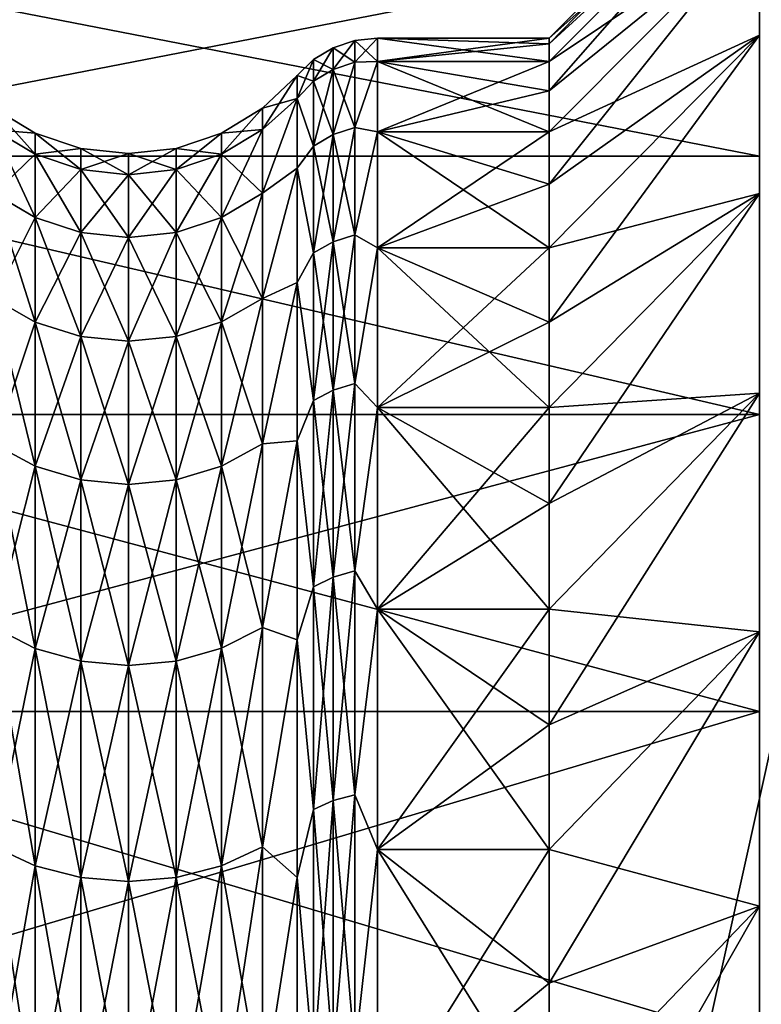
# Model space of a CAD drawing. Header units: metres. Extents: x -205 to 205, y -104 to 104.
# Tile 1012 of 1056: x -36.82 to -33.29, y 10.79 to 15.48. Entities that reach past the tile are written whole.
import ezdxf

# ---------------------------------------------------------------- set-up
doc = ezdxf.new("R2010")
doc.units = ezdxf.units.M
doc.layers.add('solid_01_2-CONSUMER_EHM_BOX_SW0001', color=7, linetype='CONTINUOUS')

msp = doc.modelspace()

# ---------------------------------------------------------------- linework, layer by layer
at = {"layer": 'solid_01_2-CONSUMER_EHM_BOX_SW0001'}
for points in [[(-200.010849, -74.958488), (-200.010773, 75.041512), (-0.010778, 75.04142)], [(-0.010849, -74.95858), (-200.010849, -74.958488), (-0.010778, 75.04142)], [(-42.500065, -37.458561, 108.5), (42.499969, 37.541401, 108.5), (-42.500031, 37.541439, 108.5)], [(-42.500065, -37.458561, 108.5), (42.499935, -37.458599, 108.5), (42.499969, 37.541401, 108.5)], [(-40.598011, 19.039743, 63.099998), (39.498245, -18.956903, 63.099998), (-39.498363, -18.956865, 63.099998)], [(-40.598011, 19.039743, 63.099998), (40.597916, -18.956903, 63.099998), (39.498245, -18.956903, 63.099998)], [(-40.598011, 19.039743, 63.099998), (-39.498344, 19.039742, 63.099998), (40.597916, -18.956903, 63.099998)], [(40.597916, -18.956903, 63.099998), (-39.498344, 19.039742, 63.099998), (39.498264, 19.039705, 63.099998)], [(-31.800039, 18.541435, 6), (-40.000042, 18.541439, 6), (-40.000057, -18.458561, 6)], [(-31.800039, 18.541435, 6), (-40.000057, -18.458561, 6), (-31.800058, -18.458565, 6)], [(-33.300041, 15.405425, 18.908016), (-33.300041, 16.673996, 18.446266), (-33.300041, 17.264317, 20.418047)], [(-33.300041, 15.950727, 20.729465), (-33.300041, 15.405425, 18.908016), (-33.300041, 17.264317, 20.418047)], [(-33.300041, 15.405425, 30.091984), (-33.300041, 17.264315, 28.581966), (-33.300041, 16.67399, 30.553749)], [(-33.300041, 15.405425, 30.091984), (-33.300041, 15.950727, 28.270535), (-33.300041, 17.264315, 28.581966)], [(-33.300041, 14.652353, 17.162184), (-33.300041, 15.858761, 16.556332), (-33.300041, 16.673996, 18.446266)], [(-33.300041, 15.405425, 18.908016), (-33.300041, 14.652353, 17.162184), (-33.300041, 16.673996, 18.446266)], [(-33.300041, 14.652353, 31.837816), (-33.300041, 16.67399, 30.553749), (-33.300041, 15.85875, 32.443691)], [(-33.300041, 14.652353, 31.837816), (-33.300041, 15.405425, 30.091984), (-33.300041, 16.67399, 30.553749)], [(-34.300041, 15.36343, 23.573193), (-33.300041, 16.280884, 22.601902), (-33.300041, 16.391436, 24.5)], [(-34.300041, 15.391436, 24.5), (-33.300041, 16.391436, 24.5), (-33.300041, 16.280884, 26.398098)], [(-34.300041, 15.36343, 23.573193), (-33.300041, 16.391436, 24.5), (-34.300041, 15.391436, 24.5)], [(-34.300041, 15.140002, 21.733091), (-33.300041, 15.950727, 20.729465), (-33.300041, 16.280884, 22.601902)], [(-34.300041, 15.279517, 22.649765), (-33.300041, 16.280884, 22.601902), (-34.300041, 15.36343, 23.573193)], [(-34.300041, 15.140002, 21.733091), (-33.300041, 16.280884, 22.601902), (-34.300041, 15.279517, 22.649765)], [(-34.300041, 15.279517, 26.350235), (-33.300041, 16.280884, 26.398098), (-33.300041, 15.950727, 28.270535)], [(-34.300041, 15.36343, 25.426807), (-34.300041, 15.391436, 24.5), (-33.300041, 16.280884, 26.398098)], [(-34.300041, 15.279517, 26.350235), (-34.300041, 15.36343, 25.426807), (-33.300041, 16.280884, 26.398098)], [(-34.300041, 14.696404, 19.933336), (-33.300041, 15.405425, 18.908016), (-33.300041, 15.950727, 20.729465)], [(-34.300041, 14.945394, 20.826511), (-33.300041, 15.950727, 20.729465), (-34.300041, 15.140002, 21.733091)], [(-34.300041, 14.696404, 19.933336), (-33.300041, 15.950727, 20.729465), (-34.300041, 14.945394, 20.826511)], [(-34.300041, 14.945394, 28.173489), (-33.300041, 15.950727, 28.270535), (-33.300041, 15.405425, 30.091984)], [(-34.300041, 15.140002, 27.266909), (-34.300041, 15.279517, 26.350235), (-33.300041, 15.950727, 28.270535)], [(-34.300041, 14.945394, 28.173489), (-34.300041, 15.140002, 27.266909), (-33.300041, 15.950727, 28.270535)], [(-33.300041, 15.858761, 16.556332), (-33.300041, 14.829608, 14.773755), (-38.584892, 15.858735, 16.556255)], [(-33.300041, 15.85875, 32.443691), (-38.584892, 15.858735, 32.443745), (-38.584892, 14.829572, 34.226311)], [(-33.300041, 14.829591, 34.226269), (-33.300041, 15.85875, 32.443691), (-38.584892, 14.829572, 34.226311)], [(-33.300041, 14.829608, 14.773755), (-38.584892, 14.829572, 14.773691), (-38.584892, 15.858735, 16.556255)], [(-33.300041, 13.701693, 15.515579), (-33.300041, 14.829608, 14.773755), (-33.300041, 15.858761, 16.556332)], [(-33.300041, 14.652353, 17.162184), (-33.300041, 13.701693, 15.515579), (-33.300041, 15.858761, 16.556332)], [(-33.300041, 13.701693, 33.484421), (-33.300041, 15.85875, 32.443691), (-33.300041, 14.829591, 34.226269)], [(-33.300041, 13.701693, 33.484421), (-33.300041, 14.652353, 31.837816), (-33.300041, 15.85875, 32.443691)], [(-35.22361, 15.379667, 24.5), (-35.326473, 15.344872, 24.5), (-35.326473, 15.241395, 22.723379)], [(-35.22361, 15.275956, 26.280661), (-35.326473, 15.344872, 24.5), (-35.22361, 15.379667, 24.5)], [(-35.22361, 15.275956, 22.719339), (-35.22361, 15.379667, 24.5), (-35.326473, 15.241395, 22.723379)], [(-35.22361, 15.379667, 24.5), (-35.115768, 15.391436, 24.5), (-35.115768, 15.279517, 26.350239)], [(-35.22361, 15.275956, 22.719339), (-35.115768, 15.279517, 22.649761), (-35.115768, 15.391436, 24.5)], [(-35.22361, 15.275956, 22.719339), (-35.115768, 15.391436, 24.5), (-35.22361, 15.379667, 24.5)], [(-35.22361, 15.275956, 26.280661), (-35.22361, 15.379667, 24.5), (-35.115768, 15.279517, 26.350239)], [(-35.115768, 15.391436, 24.5), (-34.300041, 15.391436, 24.5), (-34.300041, 15.36343, 25.426807)], [(-35.115768, 15.279517, 22.649761), (-34.300041, 15.391436, 24.5), (-35.115768, 15.391436, 24.5)], [(-34.300041, 15.36343, 23.573193), (-34.300041, 15.391436, 24.5), (-35.115768, 15.279517, 22.649761)], [(-35.115768, 15.391436, 24.5), (-34.300041, 15.36343, 25.426807), (-34.300041, 15.279517, 26.350235)], [(-35.115768, 15.279517, 26.350239), (-35.115768, 15.391436, 24.5), (-34.300041, 15.279517, 26.350235)], [(-34.300041, 15.279517, 22.649765), (-34.300041, 15.36343, 23.573193), (-35.115768, 15.279517, 22.649761)], [(-34.300041, 14.039103, 18.200172), (-33.300041, 14.652353, 17.162184), (-33.300041, 15.405425, 18.908016)], [(-34.300041, 14.393938, 19.056824), (-33.300041, 15.405425, 18.908016), (-34.300041, 14.696404, 19.933336)], [(-34.300041, 14.039103, 18.200172), (-33.300041, 15.405425, 18.908016), (-34.300041, 14.393938, 19.056824)], [(-34.300041, 14.393938, 29.943176), (-33.300041, 15.405425, 30.091984), (-33.300041, 14.652353, 31.837816)], [(-34.300041, 14.696404, 29.066664), (-34.300041, 14.945394, 28.173489), (-33.300041, 15.405425, 30.091984)], [(-34.300041, 14.393938, 29.943176), (-34.300041, 14.696404, 29.066664), (-33.300041, 15.405425, 30.091984)], [(-35.326473, 15.344872, 24.5), (-35.419399, 15.288688, 24.5), (-35.419399, 15.185592, 22.729902)], [(-35.326473, 15.241395, 26.276621), (-35.419399, 15.288688, 24.5), (-35.326473, 15.344872, 24.5)], [(-35.326473, 15.241395, 22.723379), (-35.326473, 15.344872, 24.5), (-35.419399, 15.185592, 22.729902)], [(-35.22361, 15.275956, 26.280661), (-35.326473, 15.241395, 26.276621), (-35.326473, 15.344872, 24.5)], [(-35.419399, 15.288688, 24.5), (-35.497791, 15.214017, 24.5), (-35.497791, 15.103392, 22.671148)], [(-35.419399, 15.185592, 22.729902), (-35.419399, 15.288688, 24.5), (-35.497791, 15.103392, 22.671148)], [(-35.419399, 15.185592, 26.270098), (-35.497791, 15.214017, 24.5), (-35.419399, 15.288688, 24.5)], [(-35.326473, 15.241395, 26.276621), (-35.419399, 15.185592, 26.270098), (-35.419399, 15.288688, 24.5)], [(-35.22361, 15.275956, 22.719339), (-35.326473, 15.241395, 22.723379), (-35.326473, 14.932365, 20.970785)], [(-35.22361, 14.966224, 20.962761), (-35.22361, 15.275956, 22.719339), (-35.326473, 14.932365, 20.970785)], [(-35.22361, 15.275956, 26.280661), (-35.22361, 14.966224, 28.037239), (-35.326473, 15.241395, 26.276621)], [(-35.22361, 14.966224, 28.037239), (-35.115768, 15.279517, 26.350239), (-35.115768, 14.945393, 28.173496)], [(-35.22361, 15.275956, 26.280661), (-35.115768, 15.279517, 26.350239), (-35.22361, 14.966224, 28.037239)], [(-35.22361, 14.966224, 20.962761), (-35.115768, 14.945393, 20.826504), (-35.115768, 15.279517, 22.649761)], [(-35.22361, 14.966224, 20.962761), (-35.115768, 15.279517, 22.649761), (-35.22361, 15.275956, 22.719339)], [(-35.115768, 15.279517, 26.350239), (-34.300041, 15.279517, 26.350235), (-34.300041, 15.140002, 27.266909)], [(-35.115768, 15.279517, 26.350239), (-34.300041, 15.140002, 27.266909), (-34.300041, 14.945394, 28.173489)], [(-35.115768, 14.945393, 28.173496), (-35.115768, 15.279517, 26.350239), (-34.300041, 14.945394, 28.173489)], [(-34.300041, 15.279517, 22.649765), (-35.115768, 15.279517, 22.649761), (-35.115768, 14.945393, 20.826504)], [(-34.300041, 15.140002, 21.733091), (-34.300041, 15.279517, 22.649765), (-35.115768, 14.945393, 20.826504)], [(-35.326473, 15.241395, 22.723379), (-35.419399, 15.185592, 22.729902), (-35.419399, 14.877696, 20.983742)], [(-35.326473, 14.932365, 20.970785), (-35.326473, 15.241395, 22.723379), (-35.419399, 14.877696, 20.983742)], [(-35.326473, 15.241395, 26.276621), (-35.326473, 14.932365, 28.029215), (-35.419399, 15.185592, 26.270098)], [(-35.22361, 14.966224, 28.037239), (-35.326473, 14.932365, 28.029215), (-35.326473, 15.241395, 26.276621)], [(-35.661694, 14.956227, 22.75671), (-35.497791, 15.103392, 22.671148), (-35.497791, 15.214017, 24.5)], [(-35.661694, 15.057762, 24.5), (-35.497791, 15.214017, 24.5), (-35.497791, 15.103392, 26.328852)], [(-35.661694, 14.956227, 22.75671), (-35.497791, 15.214017, 24.5), (-35.661694, 15.057762, 24.5)], [(-35.497791, 15.103392, 26.328852), (-35.497791, 15.214017, 24.5), (-35.419399, 15.185592, 26.270098)], [(-35.419399, 14.877696, 20.983742), (-35.419399, 15.185592, 22.729902), (-35.497791, 15.103392, 22.671148)], [(-35.497791, 15.103392, 26.328852), (-35.419399, 15.185592, 26.270098), (-35.419399, 14.877696, 28.016258)], [(-35.326473, 14.932365, 28.029215), (-35.419399, 14.877696, 28.016258), (-35.419399, 15.185592, 26.270098)], [(-34.300041, 14.945394, 20.826511), (-34.300041, 15.140002, 21.733091), (-35.115768, 14.945393, 20.826504)], [(-35.661694, 14.652995, 21.036997), (-35.497791, 14.773129, 20.868963), (-35.497791, 15.103392, 22.671148)], [(-35.661694, 14.652995, 21.036997), (-35.497791, 15.103392, 22.671148), (-35.661694, 14.956227, 22.75671)], [(-35.661694, 14.652995, 27.963003), (-35.497791, 15.103392, 26.328852), (-35.497791, 14.773129, 28.131037)], [(-35.661694, 14.956227, 26.24329), (-35.497791, 15.103392, 26.328852), (-35.661694, 14.652995, 27.963003)], [(-35.661694, 15.057762, 24.5), (-35.497791, 15.103392, 26.328852), (-35.661694, 14.956227, 26.24329)], [(-35.419399, 14.877696, 20.983742), (-35.497791, 15.103392, 22.671148), (-35.497791, 14.773129, 20.868963)], [(-35.497791, 14.773129, 28.131037), (-35.497791, 15.103392, 26.328852), (-35.419399, 14.877696, 28.016258)], [(-36.742107, 14.838298, 26.229506), (-36.937302, 14.955401, 26.243193), (-36.937302, 15.056931, 24.5)], [(-36.742107, 14.93903, 24.5), (-36.742107, 14.838298, 26.229506), (-36.937302, 15.056931, 24.5)], [(-36.937302, 14.955401, 22.756807), (-36.742107, 14.93903, 24.5), (-36.937302, 15.056931, 24.5)], [(-35.661694, 15.057762, 24.5), (-35.661694, 14.956227, 26.24329), (-35.856735, 14.939607, 24.5)], [(-35.856735, 14.838871, 22.770428), (-35.661694, 15.057762, 24.5), (-35.856735, 14.939607, 24.5)], [(-35.661694, 14.956227, 22.75671), (-35.661694, 15.057762, 24.5), (-35.856735, 14.838871, 22.770428)], [(-36.742107, 14.537463, 27.935621), (-36.937302, 14.652186, 27.962811), (-36.937302, 14.955401, 26.243193)], [(-36.742107, 14.838298, 26.229506), (-36.742107, 14.537463, 27.935621), (-36.937302, 14.955401, 26.243193)], [(-36.742107, 14.838298, 22.770494), (-36.742107, 14.93903, 24.5), (-36.937302, 14.955401, 22.756807)], [(-36.742107, 14.838298, 22.770494), (-36.937302, 14.955401, 22.756807), (-36.937302, 14.652186, 21.037189)], [(-35.661694, 14.956227, 26.24329), (-35.856735, 14.838871, 26.229572), (-35.856735, 14.939607, 24.5)], [(-35.661694, 14.956227, 26.24329), (-35.661694, 14.652995, 27.963003), (-35.856735, 14.838871, 26.229572)], [(-35.661694, 14.956227, 22.75671), (-35.856735, 14.838871, 22.770428), (-35.856735, 14.538025, 21.064245)], [(-35.661694, 14.652995, 21.036997), (-35.661694, 14.956227, 22.75671), (-35.856735, 14.538025, 21.064245)], [(-35.22361, 14.966224, 20.962761), (-35.326473, 14.932365, 20.970785), (-35.326473, 14.421961, 19.265917)], [(-35.22361, 14.454659, 19.254015), (-35.22361, 14.966224, 20.962761), (-35.326473, 14.421961, 19.265917)], [(-35.22361, 14.966224, 28.037239), (-35.22361, 14.454659, 29.745985), (-35.326473, 14.932365, 28.029215)], [(-35.22361, 14.966224, 28.037239), (-35.115768, 14.945393, 28.173496), (-35.22361, 14.454659, 29.745985)], [(-35.22361, 14.454659, 19.254015), (-35.115768, 14.945393, 20.826504), (-35.22361, 14.966224, 20.962761)], [(-35.22361, 14.454659, 29.745985), (-35.115768, 14.945393, 28.173496), (-35.115768, 14.393935, 29.943186)], [(-35.22361, 14.454659, 19.254015), (-35.115768, 14.393935, 19.056814), (-35.115768, 14.945393, 20.826504)], [(-35.115768, 14.945393, 28.173496), (-34.300041, 14.945394, 28.173489), (-34.300041, 14.696404, 29.066664)], [(-34.300041, 14.945394, 20.826511), (-35.115768, 14.945393, 20.826504), (-35.115768, 14.393935, 19.056814)], [(-34.300041, 14.696404, 19.933336), (-34.300041, 14.945394, 20.826511), (-35.115768, 14.393935, 19.056814)], [(-35.115768, 14.945393, 28.173496), (-34.300041, 14.696404, 29.066664), (-34.300041, 14.393938, 29.943176)], [(-35.115768, 14.393935, 29.943186), (-35.115768, 14.945393, 28.173496), (-34.300041, 14.393938, 29.943176)], [(-36.526062, 14.765813, 26.221033), (-36.742107, 14.838298, 26.229506), (-36.742107, 14.93903, 24.5)], [(-36.526062, 14.866052, 24.5), (-36.526062, 14.765813, 26.221033), (-36.742107, 14.93903, 24.5)], [(-36.742107, 14.838298, 22.770494), (-36.526062, 14.866052, 24.5), (-36.742107, 14.93903, 24.5)], [(-35.856735, 14.939607, 24.5), (-35.856735, 14.838871, 26.229572), (-36.072685, 14.866347, 24.5)], [(-36.072685, 14.766107, 22.778933), (-35.856735, 14.939607, 24.5), (-36.072685, 14.866347, 24.5)], [(-35.856735, 14.838871, 22.770428), (-35.856735, 14.939607, 24.5), (-36.072685, 14.766107, 22.778933)], [(-35.326473, 14.932365, 20.970785), (-35.419399, 14.877696, 20.983742), (-35.419399, 14.369166, 19.285133)], [(-35.326473, 14.421961, 19.265917), (-35.326473, 14.932365, 20.970785), (-35.419399, 14.369166, 19.285133)], [(-35.326473, 14.932365, 28.029215), (-35.326473, 14.421961, 29.734083), (-35.419399, 14.877696, 28.016258)], [(-35.22361, 14.454659, 29.745985), (-35.326473, 14.421961, 29.734083), (-35.326473, 14.932365, 28.029215)], [(-36.526062, 14.765813, 22.778967), (-36.526062, 14.866052, 24.5), (-36.742107, 14.838298, 22.770494)], [(-36.299358, 14.741364, 26.218176), (-36.526062, 14.765813, 26.221033), (-36.526062, 14.866052, 24.5)], [(-36.299358, 14.841436, 24.5), (-36.299358, 14.741364, 26.218176), (-36.526062, 14.866052, 24.5)], [(-36.526062, 14.765813, 22.778967), (-36.299358, 14.841436, 24.5), (-36.526062, 14.866052, 24.5)], [(-36.072685, 14.866347, 24.5), (-36.072685, 14.766107, 26.221067), (-36.299358, 14.841436, 24.5)], [(-36.299358, 14.741364, 22.781824), (-36.072685, 14.866347, 24.5), (-36.299358, 14.841436, 24.5)], [(-36.072685, 14.766107, 22.778933), (-36.072685, 14.866347, 24.5), (-36.299358, 14.741364, 22.781824)], [(-35.856735, 14.838871, 26.229572), (-36.072685, 14.766107, 26.221067), (-36.072685, 14.866347, 24.5)], [(-35.419399, 14.369166, 19.285133), (-35.419399, 14.877696, 20.983742), (-35.497791, 14.773129, 20.868963)], [(-35.497791, 14.773129, 28.131037), (-35.419399, 14.877696, 28.016258), (-35.419399, 14.369166, 29.714867)], [(-35.326473, 14.421961, 29.734083), (-35.419399, 14.369166, 29.714867), (-35.419399, 14.877696, 28.016258)], [(-33.300041, 14.829608, 14.773755), (-33.300041, 13.600459, 13.122701), (-38.584892, 14.829572, 14.773691)], [(-33.300041, 13.600442, 35.877319), (-33.300041, 14.829591, 34.226269), (-38.584892, 14.829572, 34.226311)], [(-33.300041, 13.600442, 35.877319), (-38.584892, 14.829572, 34.226311), (-38.584892, 13.600424, 35.877342)], [(-33.300041, 13.600459, 13.122701), (-38.584892, 13.600424, 13.12266), (-38.584892, 14.829572, 14.773691)], [(-36.742107, 14.537463, 21.064379), (-36.742107, 14.838298, 22.770494), (-36.937302, 14.652186, 21.037189)], [(-36.526062, 14.466452, 27.918791), (-36.742107, 14.537463, 27.935621), (-36.742107, 14.838298, 26.229506)], [(-36.526062, 14.765813, 26.221033), (-36.526062, 14.466452, 27.918791), (-36.742107, 14.838298, 26.229506)], [(-36.526062, 14.765813, 22.778967), (-36.742107, 14.838298, 22.770494), (-36.742107, 14.537463, 21.064379)], [(-36.299358, 14.741364, 22.781824), (-36.299358, 14.841436, 24.5), (-36.526062, 14.765813, 22.778967)], [(-36.072685, 14.766107, 26.221067), (-36.299358, 14.741364, 26.218176), (-36.299358, 14.841436, 24.5)], [(-35.856735, 14.838871, 26.229572), (-35.856735, 14.538025, 27.935755), (-36.072685, 14.766107, 26.221067)], [(-35.856735, 14.838871, 22.770428), (-36.072685, 14.766107, 22.778933), (-36.072685, 14.46674, 21.081141)], [(-35.856735, 14.538025, 21.064245), (-35.856735, 14.838871, 22.770428), (-36.072685, 14.46674, 21.081141)], [(-35.661694, 14.652995, 27.963003), (-35.856735, 14.538025, 27.935755), (-35.856735, 14.838871, 26.229572)], [(-33.300041, 12.566298, 13.99047), (-33.300041, 13.600459, 13.122701), (-33.300041, 14.829608, 14.773755)], [(-33.300041, 13.701693, 15.515579), (-33.300041, 12.566298, 13.99047), (-33.300041, 14.829608, 14.773755)], [(-33.300041, 12.566298, 35.009529), (-33.300041, 14.829591, 34.226269), (-33.300041, 13.600442, 35.877319)], [(-33.300041, 12.566298, 35.009529), (-33.300041, 13.701693, 33.484421), (-33.300041, 14.829591, 34.226269)], [(-36.526062, 14.466452, 21.081209), (-36.526062, 14.765813, 22.778967), (-36.742107, 14.537463, 21.064379)], [(-36.299358, 14.442501, 27.913115), (-36.526062, 14.466452, 27.918791), (-36.526062, 14.765813, 26.221033)], [(-36.299358, 14.741364, 26.218176), (-36.299358, 14.442501, 27.913115), (-36.526062, 14.765813, 26.221033)], [(-36.299358, 14.741364, 22.781824), (-36.526062, 14.765813, 22.778967), (-36.526062, 14.466452, 21.081209)], [(-36.072685, 14.766107, 26.221067), (-36.072685, 14.46674, 27.918859), (-36.299358, 14.741364, 26.218176)], [(-36.072685, 14.766107, 22.778933), (-36.299358, 14.741364, 22.781824), (-36.299358, 14.442501, 21.086885)], [(-36.072685, 14.46674, 21.081141), (-36.072685, 14.766107, 22.778933), (-36.299358, 14.442501, 21.086885)], [(-35.856735, 14.538025, 27.935755), (-36.072685, 14.46674, 27.918859), (-36.072685, 14.766107, 26.221067)], [(-35.661694, 14.152166, 19.364115), (-35.497795, 14.228045, 19.119728), (-35.497791, 14.773129, 20.868963)], [(-35.661694, 14.152166, 19.364115), (-35.497791, 14.773129, 20.868963), (-35.661694, 14.652995, 21.036997)], [(-35.661694, 14.152166, 29.635885), (-35.497791, 14.773129, 28.131037), (-35.497795, 14.228045, 29.880272)], [(-35.661694, 14.652995, 27.963003), (-35.497791, 14.773129, 28.131037), (-35.661694, 14.152166, 29.635885)], [(-35.419399, 14.369166, 19.285133), (-35.497791, 14.773129, 20.868963), (-35.497795, 14.228045, 19.119728)], [(-35.497795, 14.228045, 29.880272), (-35.497791, 14.773129, 28.131037), (-35.419399, 14.369166, 29.714867)], [(-36.299358, 14.442501, 21.086885), (-36.299358, 14.741364, 22.781824), (-36.526062, 14.466452, 21.081209)], [(-36.072685, 14.46674, 27.918859), (-36.299358, 14.442501, 27.913115), (-36.299358, 14.741364, 26.218176)], [(-34.300041, 14.393938, 19.056824), (-34.300041, 14.696404, 19.933336), (-35.115768, 14.393935, 19.056814)], [(-36.742107, 14.040595, 29.595278), (-36.937302, 14.151385, 29.635601), (-36.937302, 14.652186, 27.962811)], [(-36.742107, 14.537463, 27.935621), (-36.742107, 14.040595, 29.595278), (-36.937302, 14.652186, 27.962811)], [(-36.742107, 14.537463, 21.064379), (-36.937302, 14.652186, 21.037189), (-36.937302, 14.151385, 19.364399)], [(-35.661694, 14.652995, 27.963003), (-35.661694, 14.152166, 29.635885), (-35.856735, 14.538025, 27.935755)], [(-35.661694, 14.652995, 21.036997), (-35.856735, 14.538025, 21.064245), (-35.856735, 14.041138, 19.404526)], [(-35.661694, 14.152166, 19.364115), (-35.661694, 14.652995, 21.036997), (-35.856735, 14.041138, 19.404526)], [(-34.300041, 13.177684, 16.558874), (-33.300041, 13.701693, 15.515579), (-33.300041, 14.652353, 17.162184)], [(-34.300041, 13.63319, 17.366508), (-33.300041, 14.652353, 17.162184), (-34.300041, 14.039103, 18.200172)], [(-34.300041, 13.177684, 16.558874), (-33.300041, 14.652353, 17.162184), (-34.300041, 13.63319, 17.366508)], [(-34.300041, 13.63319, 31.633492), (-33.300041, 14.652353, 31.837816), (-33.300041, 13.701693, 33.484421)], [(-34.300041, 14.039103, 30.799828), (-34.300041, 14.393938, 29.943176), (-33.300041, 14.652353, 31.837816)], [(-34.300041, 13.63319, 31.633492), (-34.300041, 14.039103, 30.799828), (-33.300041, 14.652353, 31.837816)], [(-36.742107, 14.040595, 19.404722), (-36.742107, 14.537463, 21.064379), (-36.937302, 14.151385, 19.364399)], [(-36.526062, 13.972017, 29.570316), (-36.742107, 14.040595, 29.595278), (-36.742107, 14.537463, 27.935621)], [(-36.526062, 14.466452, 27.918791), (-36.526062, 13.972017, 29.570316), (-36.742107, 14.537463, 27.935621)], [(-36.526062, 14.466452, 21.081209), (-36.742107, 14.537463, 21.064379), (-36.742107, 14.040595, 19.404722)], [(-35.856735, 14.538025, 27.935755), (-35.856735, 14.041138, 29.595474), (-36.072685, 14.46674, 27.918859)], [(-35.856735, 14.538025, 21.064245), (-36.072685, 14.46674, 21.081141), (-36.072685, 13.972296, 19.429583)], [(-35.856735, 14.041138, 19.404526), (-35.856735, 14.538025, 21.064245), (-36.072685, 13.972296, 19.429583)], [(-35.661694, 14.152166, 29.635885), (-35.856735, 14.041138, 29.595474), (-35.856735, 14.538025, 27.935755)], [(-36.526062, 13.972017, 19.429684), (-36.526062, 14.466452, 21.081209), (-36.742107, 14.040595, 19.404722)], [(-36.299358, 13.948888, 29.561897), (-36.526062, 13.972017, 29.570316), (-36.526062, 14.466452, 27.918791)], [(-36.299358, 14.442501, 27.913115), (-36.299358, 13.948888, 29.561897), (-36.526062, 14.466452, 27.918791)], [(-36.299358, 14.442501, 21.086885), (-36.526062, 14.466452, 21.081209), (-36.526062, 13.972017, 19.429684)], [(-36.299358, 13.948888, 19.438103), (-36.299358, 14.442501, 21.086885), (-36.526062, 13.972017, 19.429684)], [(-36.072685, 14.46674, 27.918859), (-36.072685, 13.972296, 29.570417), (-36.299358, 14.442501, 27.913115)], [(-36.072685, 14.46674, 21.081141), (-36.299358, 14.442501, 21.086885), (-36.299358, 13.948888, 19.438103)], [(-36.072685, 13.972296, 19.429583), (-36.072685, 14.46674, 21.081141), (-36.299358, 13.948888, 19.438103)], [(-36.072685, 13.972296, 29.570417), (-36.299358, 13.948888, 29.561897), (-36.299358, 14.442501, 27.913115)], [(-35.856735, 14.041138, 29.595474), (-36.072685, 13.972296, 29.570417), (-36.072685, 14.46674, 27.918859)], [(-35.22361, 14.454659, 19.254015), (-35.326473, 14.421961, 19.265917), (-35.326473, 13.717085, 17.63183)], [(-35.22361, 13.74818, 17.616215), (-35.22361, 14.454659, 19.254015), (-35.326473, 13.717085, 17.63183)], [(-35.22361, 14.454659, 29.745985), (-35.22361, 13.74818, 31.383785), (-35.326473, 14.421961, 29.734083)], [(-35.22361, 14.454659, 29.745985), (-35.115768, 14.393935, 29.943186), (-35.22361, 13.74818, 31.383785)], [(-35.22361, 13.74818, 17.616215), (-35.115768, 14.393935, 19.056814), (-35.22361, 14.454659, 19.254015)], [(-35.326473, 14.421961, 19.265917), (-35.419399, 14.369166, 19.285133), (-35.419399, 13.666878, 17.657045)], [(-35.326473, 13.717085, 17.63183), (-35.326473, 14.421961, 19.265917), (-35.419399, 13.666878, 17.657045)], [(-35.326473, 14.421961, 29.734083), (-35.326473, 13.717085, 31.36817), (-35.419399, 14.369166, 29.714867)], [(-35.22361, 13.74818, 31.383785), (-35.326473, 13.717085, 31.36817), (-35.326473, 14.421961, 29.734083)], [(-35.22361, 13.74818, 31.383785), (-35.115768, 14.393935, 29.943186), (-35.115772, 13.633186, 31.633501)], [(-35.22361, 13.74818, 17.616215), (-35.115772, 13.633186, 17.366499), (-35.115768, 14.393935, 19.056814)], [(-34.300041, 14.393938, 19.056824), (-35.115768, 14.393935, 19.056814), (-35.115772, 13.633186, 17.366499)], [(-34.300041, 14.039103, 18.200172), (-34.300041, 14.393938, 19.056824), (-35.115772, 13.633186, 17.366499)], [(-35.115772, 13.633186, 31.633501), (-35.115768, 14.393935, 29.943186), (-34.300041, 13.63319, 31.633492)], [(-35.115768, 14.393935, 29.943186), (-34.300041, 14.393938, 29.943176), (-34.300041, 14.039103, 30.799828)], [(-35.115768, 14.393935, 29.943186), (-34.300041, 14.039103, 30.799828), (-34.300041, 13.63319, 31.633492)], [(-35.419399, 13.666878, 17.657045), (-35.419399, 14.369166, 19.285133), (-35.497795, 14.228045, 19.119728)], [(-35.497795, 14.228045, 29.880272), (-35.419399, 14.369166, 29.714867), (-35.419399, 13.666878, 31.342955)], [(-35.326473, 13.717085, 31.36817), (-35.419399, 13.666878, 31.342955), (-35.419399, 14.369166, 29.714867)], [(-35.661694, 13.460515, 17.760685), (-35.497795, 13.476089, 17.44895), (-35.497795, 14.228045, 19.119728)], [(-35.661694, 13.460515, 17.760685), (-35.497795, 14.228045, 19.119728), (-35.661694, 14.152166, 19.364115)], [(-35.661694, 13.460515, 31.239315), (-35.497795, 14.228045, 29.880272), (-35.497795, 13.476089, 31.55105)], [(-35.661694, 14.152166, 29.635885), (-35.497795, 14.228045, 29.880272), (-35.661694, 13.460515, 31.239315)], [(-35.419399, 13.666878, 17.657045), (-35.497795, 14.228045, 19.119728), (-35.497795, 13.476089, 17.44895)], [(-35.497795, 13.476089, 31.55105), (-35.497795, 14.228045, 29.880272), (-35.419399, 13.666878, 31.342955)], [(-36.742107, 13.354412, 31.186028), (-36.937302, 13.459772, 31.238941), (-36.937302, 14.151385, 29.635601)], [(-36.742107, 14.040595, 29.595278), (-36.742107, 13.354412, 31.186028), (-36.937302, 14.151385, 29.635601)], [(-36.742107, 14.040595, 19.404722), (-36.937302, 14.151385, 19.364399), (-36.937302, 13.459772, 17.761059)], [(-35.661694, 14.152166, 29.635885), (-35.661694, 13.460515, 31.239315), (-35.856735, 14.041138, 29.595474)], [(-35.661694, 14.152166, 19.364115), (-35.856735, 14.041138, 19.404526), (-35.856735, 13.354928, 17.813713)], [(-35.661694, 13.460515, 17.760685), (-35.661694, 14.152166, 19.364115), (-35.856735, 13.354928, 17.813713)], [(-36.742107, 13.354412, 17.813972), (-36.742107, 14.040595, 19.404722), (-36.937302, 13.459772, 17.761059)], [(-36.526062, 13.289196, 31.153275), (-36.742107, 13.354412, 31.186028), (-36.742107, 14.040595, 29.595278)], [(-36.526062, 13.972017, 29.570316), (-36.526062, 13.289196, 31.153275), (-36.742107, 14.040595, 29.595278)], [(-36.526062, 13.972017, 19.429684), (-36.742107, 14.040595, 19.404722), (-36.742107, 13.354412, 17.813972)], [(-35.856735, 14.041138, 29.595474), (-35.856735, 13.354928, 31.186287), (-36.072685, 13.972296, 29.570417)], [(-35.856735, 14.041138, 19.404526), (-36.072685, 13.972296, 19.429583), (-36.072685, 13.28946, 17.846592)], [(-35.856735, 13.354928, 17.813713), (-35.856735, 14.041138, 19.404526), (-36.072685, 13.28946, 17.846592)], [(-35.661694, 13.460515, 31.239315), (-35.856735, 13.354928, 31.186287), (-35.856735, 14.041138, 29.595474)], [(-34.300041, 13.63319, 17.366508), (-34.300041, 14.039103, 18.200172), (-35.115772, 13.633186, 17.366499)], [(-36.526062, 13.289196, 17.846725), (-36.526062, 13.972017, 19.429684), (-36.742107, 13.354412, 17.813972)], [(-36.299358, 13.2672, 31.142227), (-36.526062, 13.289196, 31.153275), (-36.526062, 13.972017, 29.570316)], [(-36.299358, 13.948888, 29.561897), (-36.299358, 13.2672, 31.142227), (-36.526062, 13.972017, 29.570316)], [(-36.299358, 13.948888, 19.438103), (-36.526062, 13.972017, 19.429684), (-36.526062, 13.289196, 17.846725)], [(-36.072685, 13.972296, 29.570417), (-36.072685, 13.28946, 31.153408), (-36.299358, 13.948888, 29.561897)], [(-36.072685, 13.972296, 19.429583), (-36.299358, 13.948888, 19.438103), (-36.299358, 13.2672, 17.857773)], [(-36.072685, 13.28946, 17.846592), (-36.072685, 13.972296, 19.429583), (-36.299358, 13.2672, 17.857773)], [(-35.856735, 13.354928, 31.186287), (-36.072685, 13.28946, 31.153408), (-36.072685, 13.972296, 29.570417)], [(-36.299358, 13.2672, 17.857773), (-36.299358, 13.948888, 19.438103), (-36.526062, 13.289196, 17.846725)], [(-36.072685, 13.28946, 31.153408), (-36.299358, 13.2672, 31.142227), (-36.299358, 13.948888, 29.561897)], [(-35.22361, 13.74818, 17.616215), (-35.326473, 13.717085, 17.63183), (-35.326477, 12.82727, 16.090626)], [(-35.223614, 12.856341, 16.071505), (-35.22361, 13.74818, 17.616215), (-35.326477, 12.82727, 16.090626)], [(-35.22361, 13.74818, 31.383785), (-35.223614, 12.856341, 32.928497), (-35.326473, 13.717085, 31.36817)], [(-35.22361, 13.74818, 31.383785), (-35.115772, 13.633186, 31.633501), (-35.223614, 12.856341, 32.928497)], [(-35.223614, 12.856341, 16.071505), (-35.115772, 13.633186, 17.366499), (-35.22361, 13.74818, 17.616215)], [(-35.326473, 13.717085, 17.63183), (-35.419399, 13.666878, 17.657045), (-35.419399, 12.780329, 16.121498)], [(-35.326477, 12.82727, 16.090626), (-35.326473, 13.717085, 17.63183), (-35.419399, 12.780329, 16.121498)], [(-35.326473, 13.717085, 31.36817), (-35.326477, 12.82727, 32.909374), (-35.419399, 13.666878, 31.342955)], [(-35.223614, 12.856341, 32.928497), (-35.326477, 12.82727, 32.909374), (-35.326473, 13.717085, 31.36817)], [(-34.300045, 12.124708, 15.033374), (-33.300041, 12.566298, 13.99047), (-33.300041, 13.701693, 15.515579)], [(-34.300045, 12.124708, 15.033374), (-33.300041, 13.701693, 15.515579), (-34.300041, 12.674244, 15.780215)], [(-34.300041, 12.674244, 15.780215), (-33.300041, 13.701693, 15.515579), (-34.300041, 13.177684, 16.558874)], [(-34.300041, 12.674244, 33.219784), (-33.300041, 13.701693, 33.484421), (-33.300041, 12.566298, 35.009529)], [(-34.300041, 13.177684, 32.441128), (-34.300041, 13.63319, 31.633492), (-33.300041, 13.701693, 33.484421)], [(-34.300041, 12.674244, 33.219784), (-34.300041, 13.177684, 32.441128), (-33.300041, 13.701693, 33.484421)], [(-35.419399, 12.780329, 16.121498), (-35.419399, 13.666878, 17.657045), (-35.497795, 13.476089, 17.44895)], [(-35.497795, 13.476089, 31.55105), (-35.419399, 13.666878, 31.342955), (-35.419399, 12.780329, 32.878502)], [(-35.326477, 12.82727, 32.909374), (-35.419399, 12.780329, 32.878502), (-35.419399, 13.666878, 31.342955)], [(-35.223614, 12.856341, 32.928497), (-35.115772, 13.633186, 31.633501), (-35.115772, 12.674238, 33.219795)], [(-35.223614, 12.856341, 16.071505), (-35.115772, 12.674238, 15.780206), (-35.115772, 13.633186, 17.366499)], [(-35.115772, 13.633186, 31.633501), (-34.300041, 13.63319, 31.633492), (-34.300041, 13.177684, 32.441128)], [(-34.300041, 13.63319, 17.366508), (-35.115772, 13.633186, 17.366499), (-35.115772, 12.674238, 15.780206)], [(-34.300041, 13.177684, 16.558874), (-34.300041, 13.63319, 17.366508), (-35.115772, 12.674238, 15.780206)], [(-35.115772, 13.633186, 31.633501), (-34.300041, 13.177684, 32.441128), (-34.300041, 12.674244, 33.219784)], [(-35.115772, 12.674238, 33.219795), (-35.115772, 13.633186, 31.633501), (-34.300041, 12.674244, 33.219784)], [(-33.300041, 13.600459, 13.122701), (-33.300045, 12.18791, 11.625484), (-38.584892, 13.600424, 13.12266)], [(-33.300041, 13.600442, 35.877319), (-38.584892, 13.600424, 35.877342), (-38.584892, 12.187915, 37.374512)], [(-33.300045, 12.187889, 37.374535), (-33.300041, 13.600442, 35.877319), (-38.584892, 12.187915, 37.374512)], [(-33.300045, 12.18791, 11.625484), (-38.584892, 12.187915, 11.625486), (-38.584892, 13.600424, 13.12266)], [(-33.300045, 11.261526, 12.607483), (-33.300045, 12.18791, 11.625484), (-33.300041, 13.600459, 13.122701)], [(-33.300041, 12.566298, 13.99047), (-33.300045, 11.261526, 12.607483), (-33.300041, 13.600459, 13.122701)], [(-33.300045, 11.261526, 36.392517), (-33.300041, 13.600442, 35.877319), (-33.300045, 12.187889, 37.374535)], [(-33.300045, 11.261526, 36.392517), (-33.300041, 12.566298, 35.009529), (-33.300041, 13.600442, 35.877319)], [(-36.742107, 12.488194, 32.686363), (-36.937302, 12.586699, 32.751148), (-36.937302, 13.459772, 31.238941)], [(-36.742107, 13.354412, 31.186028), (-36.742107, 12.488194, 32.686363), (-36.937302, 13.459772, 31.238941)], [(-36.742107, 13.354412, 17.813972), (-36.937302, 13.459772, 17.761059), (-36.937302, 12.586699, 16.248852)], [(-35.661694, 13.460515, 31.239315), (-35.661697, 12.587393, 32.751606), (-35.856735, 13.354928, 31.186287)], [(-35.661694, 13.460515, 17.760685), (-35.856735, 13.354928, 17.813713), (-35.856735, 12.488676, 16.313322)], [(-35.661697, 12.587393, 16.248394), (-35.661694, 13.460515, 17.760685), (-35.856735, 12.488676, 16.313322)], [(-35.661697, 12.587393, 16.248394), (-35.497795, 12.528225, 15.880992), (-35.497795, 13.476089, 17.44895)], [(-35.661697, 12.587393, 16.248394), (-35.497795, 13.476089, 17.44895), (-35.661694, 13.460515, 17.760685)], [(-35.661697, 12.587393, 32.751606), (-35.497795, 13.476089, 31.55105), (-35.497795, 12.528225, 33.119007)], [(-35.661694, 13.460515, 31.239315), (-35.497795, 13.476089, 31.55105), (-35.661697, 12.587393, 32.751606)], [(-35.419399, 12.780329, 16.121498), (-35.497795, 13.476089, 17.44895), (-35.497795, 12.528225, 15.880992)], [(-35.497795, 12.528225, 33.119007), (-35.497795, 13.476089, 31.55105), (-35.419399, 12.780329, 32.878502)], [(-36.742107, 12.488194, 16.313639), (-36.742107, 13.354412, 17.813972), (-36.937302, 12.586699, 16.248852)], [(-36.526062, 12.427221, 32.646259), (-36.742107, 12.488194, 32.686363), (-36.742107, 13.354412, 31.186028)], [(-36.526062, 13.289196, 31.153275), (-36.526062, 12.427221, 32.646259), (-36.742107, 13.354412, 31.186028)], [(-36.526062, 13.289196, 17.846725), (-36.742107, 13.354412, 17.813972), (-36.742107, 12.488194, 16.313639)], [(-35.856735, 13.354928, 31.186287), (-35.856735, 12.488676, 32.68668), (-36.072685, 13.28946, 31.153408)], [(-35.856735, 13.354928, 17.813713), (-36.072685, 13.28946, 17.846592), (-36.072685, 12.427468, 16.353579)], [(-35.856735, 12.488676, 16.313322), (-35.856735, 13.354928, 17.813713), (-36.072685, 12.427468, 16.353579)], [(-35.661697, 12.587393, 32.751606), (-35.856735, 12.488676, 32.68668), (-35.856735, 13.354928, 31.186287)], [(-36.526062, 12.427221, 16.353741), (-36.526062, 13.289196, 17.846725), (-36.742107, 12.488194, 16.313639)], [(-36.299358, 12.406656, 32.632732), (-36.526062, 12.427221, 32.646259), (-36.526062, 13.289196, 31.153275)], [(-36.299358, 13.2672, 31.142227), (-36.299358, 12.406656, 32.632732), (-36.526062, 13.289196, 31.153275)], [(-36.299358, 13.2672, 17.857773), (-36.526062, 13.289196, 17.846725), (-36.526062, 12.427221, 16.353741)], [(-36.299358, 12.406656, 16.367268), (-36.299358, 13.2672, 17.857773), (-36.526062, 12.427221, 16.353741)], [(-36.072685, 13.28946, 31.153408), (-36.072685, 12.427468, 32.646423), (-36.299358, 13.2672, 31.142227)], [(-36.072685, 13.28946, 17.846592), (-36.299358, 13.2672, 17.857773), (-36.299358, 12.406656, 16.367268)], [(-36.072685, 12.427468, 16.353579), (-36.072685, 13.28946, 17.846592), (-36.299358, 12.406656, 16.367268)], [(-36.072685, 12.427468, 32.646423), (-36.299358, 12.406656, 32.632732), (-36.299358, 13.2672, 31.142227)], [(-35.856735, 12.488676, 32.68668), (-36.072685, 12.427468, 32.646423), (-36.072685, 13.28946, 31.153408)], [(-34.300041, 12.674244, 15.780215), (-34.300041, 13.177684, 16.558874), (-35.115772, 12.674238, 15.780206)], [(-35.223614, 12.856341, 16.071505), (-35.326477, 12.82727, 16.090626), (-35.326477, 11.764547, 14.663141)], [(-35.223614, 11.791203, 14.640775), (-35.223614, 12.856341, 16.071505), (-35.326477, 11.764547, 14.663141)], [(-35.223614, 12.856341, 32.928497), (-35.223614, 11.791203, 34.359226), (-35.326477, 12.82727, 32.909374)], [(-35.223614, 12.856341, 32.928497), (-35.115772, 12.674238, 33.219795), (-35.223614, 11.791203, 34.359226)], [(-35.223614, 11.791203, 14.640775), (-35.115772, 12.674238, 15.780206), (-35.223614, 12.856341, 16.071505)], [(-35.326477, 12.82727, 16.090626), (-35.419399, 12.780329, 16.121498), (-35.419399, 11.721509, 14.699255)], [(-35.326477, 11.764547, 14.663141), (-35.326477, 12.82727, 16.090626), (-35.419399, 11.721509, 14.699255)], [(-35.326477, 12.82727, 32.909374), (-35.326477, 11.764547, 34.336857), (-35.419399, 12.780329, 32.878502)], [(-35.223614, 11.791203, 34.359226), (-35.326477, 11.764547, 34.336857), (-35.326477, 12.82727, 32.909374)], [(-35.419399, 11.721509, 14.699255), (-35.419399, 12.780329, 16.121498), (-35.497795, 12.528225, 15.880992)], [(-35.497795, 12.528225, 33.119007), (-35.419399, 12.780329, 32.878502), (-35.419399, 11.721509, 34.300743)], [(-35.326477, 11.764547, 34.336857), (-35.419399, 11.721509, 34.300743), (-35.419399, 12.780329, 32.878502)], [(-35.223614, 11.791203, 34.359226), (-35.115772, 12.674238, 33.219795), (-35.115772, 11.531075, 34.678932)], [(-35.223614, 11.791203, 14.640775), (-35.115772, 11.531075, 14.321067), (-35.115772, 12.674238, 15.780206)], [(-35.115772, 12.674238, 33.219795), (-34.300041, 12.674244, 33.219784), (-34.300045, 12.124708, 33.966625)], [(-34.300041, 12.674244, 15.780215), (-35.115772, 12.674238, 15.780206), (-35.115772, 11.531075, 14.321067)], [(-34.300045, 12.124708, 15.033374), (-34.300041, 12.674244, 15.780215), (-35.115772, 11.531075, 14.321067)], [(-35.115772, 12.674238, 33.219795), (-34.300045, 12.124708, 33.966625), (-34.300045, 11.531083, 34.678925)], [(-35.115772, 11.531075, 34.678932), (-35.115772, 12.674238, 33.219795), (-34.300045, 11.531083, 34.678925)], [(-34.300045, 12.124708, 33.966625), (-34.300041, 12.674244, 33.219784), (-33.300041, 12.566298, 35.009529)], [(-36.742107, 11.453655, 34.075989), (-36.937302, 11.543972, 34.151772), (-36.937302, 12.586699, 32.751148)], [(-36.742107, 12.488194, 32.686363), (-36.742107, 11.453655, 34.075989), (-36.937302, 12.586699, 32.751148)], [(-36.742107, 12.488194, 16.313639), (-36.937302, 12.586699, 16.248852), (-36.937302, 11.543972, 14.848227)], [(-35.661697, 12.587393, 32.751606), (-35.661697, 11.544609, 34.152309), (-35.856735, 12.488676, 32.68668)], [(-35.661697, 12.587393, 16.248394), (-35.856735, 12.488676, 16.313322), (-35.856735, 11.454097, 14.92364)], [(-35.661697, 11.544609, 14.847692), (-35.661697, 12.587393, 16.248394), (-35.856735, 11.454097, 14.92364)], [(-35.661697, 11.544609, 14.847692), (-35.497795, 12.528225, 15.880992), (-35.661697, 12.587393, 16.248394)], [(-35.661697, 12.587393, 32.751606), (-35.497795, 12.528225, 33.119007), (-35.661697, 11.544609, 34.152309)], [(-34.300045, 10.895532, 13.645919), (-33.300045, 11.261526, 12.607483), (-33.300041, 12.566298, 13.99047)], [(-34.300045, 11.531083, 14.321075), (-33.300041, 12.566298, 13.99047), (-34.300045, 12.124708, 15.033374)], [(-34.300045, 10.895532, 13.645919), (-33.300041, 12.566298, 13.99047), (-34.300045, 11.531083, 14.321075)], [(-34.300045, 11.531083, 34.678925), (-33.300041, 12.566298, 35.009529), (-33.300045, 11.261526, 36.392517)], [(-34.300045, 11.531083, 34.678925), (-34.300045, 12.124708, 33.966625), (-33.300041, 12.566298, 35.009529)], [(-35.661697, 11.544609, 14.847692), (-35.497795, 11.398275, 14.438718), (-35.497795, 12.528225, 15.880992)], [(-35.661697, 11.544609, 34.152309), (-35.497795, 12.528225, 33.119007), (-35.497795, 11.398275, 34.561283)], [(-35.419399, 11.721509, 14.699255), (-35.497795, 12.528225, 15.880992), (-35.497795, 11.398275, 14.438718)], [(-35.497795, 11.398275, 34.561283), (-35.497795, 12.528225, 33.119007), (-35.419399, 11.721509, 34.300743)], [(-36.742107, 11.453655, 14.924011), (-36.742107, 12.488194, 16.313639), (-36.937302, 11.543972, 14.848227)], [(-36.526066, 11.397751, 34.029079), (-36.742107, 11.453655, 34.075989), (-36.742107, 12.488194, 32.686363)], [(-36.526062, 12.427221, 32.646259), (-36.526066, 11.397751, 34.029079), (-36.742107, 12.488194, 32.686363)], [(-36.526062, 12.427221, 16.353741), (-36.742107, 12.488194, 16.313639), (-36.742107, 11.453655, 14.924011)], [(-35.856735, 12.488676, 32.68668), (-35.856735, 11.454097, 34.076359), (-36.072685, 12.427468, 32.646423)], [(-35.856735, 12.488676, 16.313322), (-36.072685, 12.427468, 16.353579), (-36.072685, 11.397977, 14.970731)], [(-35.856735, 11.454097, 14.92364), (-35.856735, 12.488676, 16.313322), (-36.072685, 11.397977, 14.970731)], [(-35.661697, 11.544609, 34.152309), (-35.856735, 11.454097, 34.076359), (-35.856735, 12.488676, 32.68668)], [(-36.526066, 11.397751, 14.970922), (-36.526062, 12.427221, 16.353741), (-36.742107, 11.453655, 14.924011)], [(-36.299358, 11.378895, 34.013256), (-36.526066, 11.397751, 34.029079), (-36.526062, 12.427221, 32.646259)], [(-36.299358, 12.406656, 16.367268), (-36.526062, 12.427221, 16.353741), (-36.526066, 11.397751, 14.970922)], [(-36.299358, 12.406656, 32.632732), (-36.299358, 11.378895, 34.013256), (-36.526062, 12.427221, 32.646259)], [(-36.072685, 12.427468, 32.646423), (-36.072685, 11.397977, 34.02927), (-36.299358, 12.406656, 32.632732)], [(-36.072685, 12.427468, 16.353579), (-36.299358, 12.406656, 16.367268), (-36.299358, 11.378895, 14.986743)], [(-36.072685, 11.397977, 14.970731), (-36.072685, 12.427468, 16.353579), (-36.299358, 11.378895, 14.986743)], [(-35.856735, 11.454097, 34.076359), (-36.072685, 11.397977, 34.02927), (-36.072685, 12.427468, 32.646423)], [(-36.299358, 11.378895, 14.986743), (-36.299358, 12.406656, 16.367268), (-36.526066, 11.397751, 14.970922)], [(-36.072685, 11.397977, 34.02927), (-36.299358, 11.378895, 34.013256), (-36.299358, 12.406656, 32.632732)], [(-33.300045, 12.187889, 37.374535), (-38.584892, 12.187915, 37.374512), (-38.584892, 10.611145, 38.697582)], [(-33.300045, 10.61098, 10.302301), (-38.584892, 10.611145, 10.30242), (-38.584892, 12.187915, 11.625486)], [(-33.300045, 12.18791, 11.625484), (-33.300045, 10.61098, 10.302301), (-38.584892, 12.187915, 11.625486)], [(-33.300045, 10.610965, 38.697708), (-33.300045, 12.187889, 37.374535), (-38.584892, 10.611145, 38.697582)], [(-33.300045, 8.216474, 10.34051), (-33.300045, 10.61098, 10.302301), (-33.300045, 12.18791, 11.625484)], [(-33.300045, 9.805019, 11.38532), (-33.300045, 8.216474, 10.34051), (-33.300045, 12.18791, 11.625484)], [(-33.300045, 11.261526, 12.607483), (-33.300045, 9.805019, 11.38532), (-33.300045, 12.18791, 11.625484)], [(-33.300045, 9.805019, 37.614681), (-33.300045, 12.187889, 37.374535), (-33.300045, 10.610965, 38.697708)], [(-33.300045, 9.805019, 37.614681), (-33.300045, 11.261526, 36.392517), (-33.300045, 12.187889, 37.374535)], [(-34.300045, 11.531083, 14.321075), (-34.300045, 12.124708, 15.033374), (-35.115772, 11.531075, 14.321067)], [(-35.326477, 11.764547, 14.663141), (-35.419399, 11.721509, 14.699255), (-35.419403, 10.504735, 13.409551)], [(-35.326477, 10.54329, 13.368685), (-35.326477, 11.764547, 14.663141), (-35.419403, 10.504735, 13.409551)], [(-35.326477, 11.764547, 34.336857), (-35.326477, 10.54329, 35.631317), (-35.419399, 11.721509, 34.300743)], [(-35.223614, 11.791203, 14.640775), (-35.326477, 11.764547, 14.663141), (-35.326477, 10.54329, 13.368685)], [(-35.223614, 10.567169, 13.343374), (-35.223614, 11.791203, 14.640775), (-35.326477, 10.54329, 13.368685)], [(-35.223614, 11.791203, 34.359226), (-35.223614, 10.567169, 35.656624), (-35.326477, 11.764547, 34.336857)], [(-35.223614, 10.567169, 35.656624), (-35.326477, 10.54329, 35.631317), (-35.326477, 11.764547, 34.336857)], [(-35.223614, 11.791203, 34.359226), (-35.115772, 11.531075, 34.678932), (-35.223614, 10.567169, 35.656624)], [(-35.223614, 10.567169, 13.343374), (-35.115772, 11.531075, 14.321067), (-35.223614, 11.791203, 14.640775)], [(-35.419403, 10.504735, 13.409551), (-35.419399, 11.721509, 14.699255), (-35.497795, 11.398275, 14.438718)], [(-35.497795, 11.398275, 34.561283), (-35.419399, 11.721509, 34.300743), (-35.419403, 10.504735, 35.59045)], [(-35.326477, 10.54329, 35.631317), (-35.419403, 10.504735, 35.59045), (-35.419399, 11.721509, 34.300743)], [(-36.742111, 10.264786, 35.336117), (-36.937302, 10.345694, 35.421875), (-36.937302, 11.543972, 34.151772)], [(-36.742107, 11.453655, 34.075989), (-36.742111, 10.264786, 35.336117), (-36.937302, 11.543972, 34.151772)], [(-36.742107, 11.453655, 14.924011), (-36.937302, 11.543972, 14.848227), (-36.937302, 10.345694, 13.578126)], [(-35.661697, 11.544609, 34.152309), (-35.661697, 10.346264, 35.422478), (-35.856735, 11.454097, 34.076359)], [(-35.661697, 11.544609, 14.847692), (-35.856735, 11.454097, 14.92364), (-35.856735, 10.265182, 13.663464)], [(-35.661697, 10.346264, 13.57752), (-35.661697, 11.544609, 14.847692), (-35.856735, 10.265182, 13.663464)], [(-35.661697, 10.346264, 13.57752), (-35.497795, 11.398275, 14.438718), (-35.661697, 11.544609, 14.847692)], [(-35.661697, 11.544609, 34.152309), (-35.497795, 11.398275, 34.561283), (-35.661697, 10.346264, 35.422478)], [(-35.223614, 10.567169, 35.656624), (-35.115772, 11.531075, 34.678932), (-35.115772, 10.220368, 35.989639)], [(-35.223614, 10.567169, 13.343374), (-35.115772, 10.220368, 13.01036), (-35.115772, 11.531075, 14.321067)], [(-35.115772, 11.531075, 34.678932), (-34.300045, 11.531083, 34.678925), (-34.300045, 10.895532, 35.35408)], [(-34.300045, 11.531083, 14.321075), (-35.115772, 11.531075, 14.321067), (-35.115772, 10.220368, 13.01036)], [(-34.300045, 10.895532, 13.645919), (-34.300045, 11.531083, 14.321075), (-35.115772, 10.220368, 13.01036)], [(-35.115772, 11.531075, 34.678932), (-34.300045, 10.895532, 35.35408), (-34.300045, 10.220376, 35.989632)], [(-35.115772, 10.220368, 35.989639), (-35.115772, 11.531075, 34.678932), (-34.300045, 10.220376, 35.989632)], [(-34.300045, 10.895532, 35.35408), (-34.300045, 11.531083, 34.678925), (-33.300045, 11.261526, 36.392517)], [(-36.742111, 10.264786, 13.663883), (-36.742107, 11.453655, 14.924011), (-36.937302, 10.345694, 13.578126)], [(-36.526066, 10.214705, 35.283035), (-36.742111, 10.264786, 35.336117), (-36.742107, 11.453655, 34.075989)], [(-36.526066, 11.397751, 14.970922), (-36.742107, 11.453655, 14.924011), (-36.742111, 10.264786, 13.663883)], [(-36.526066, 11.397751, 34.029079), (-36.526066, 10.214705, 35.283035), (-36.742107, 11.453655, 34.075989)], [(-35.856735, 11.454097, 34.076359), (-35.856735, 10.265182, 35.336536), (-36.072685, 11.397977, 34.02927)], [(-35.856735, 11.454097, 14.92364), (-36.072685, 11.397977, 14.970731), (-36.072685, 10.214908, 13.716751)], [(-35.856735, 10.265182, 13.663464), (-35.856735, 11.454097, 14.92364), (-36.072685, 10.214908, 13.716751)], [(-35.661697, 10.346264, 35.422478), (-35.856735, 10.265182, 35.336536), (-35.856735, 11.454097, 34.076359)], [(-36.526066, 10.214705, 13.716966), (-36.526066, 11.397751, 14.970922), (-36.742111, 10.264786, 13.663883)], [(-36.299358, 10.197813, 35.265129), (-36.526066, 10.214705, 35.283035), (-36.526066, 11.397751, 34.029079)], [(-36.299358, 11.378895, 34.013256), (-36.299358, 10.197813, 35.265129), (-36.526066, 11.397751, 34.029079)], [(-36.299358, 11.378895, 14.986743), (-36.526066, 11.397751, 14.970922), (-36.526066, 10.214705, 13.716966)], [(-36.072685, 11.397977, 34.02927), (-36.072685, 10.214908, 35.283249), (-36.299358, 11.378895, 34.013256)], [(-36.072685, 11.397977, 14.970731), (-36.299358, 11.378895, 14.986743), (-36.299358, 10.197813, 13.73487)], [(-36.072685, 10.214908, 13.716751), (-36.072685, 11.397977, 14.970731), (-36.299358, 10.197813, 13.73487)], [(-35.856735, 10.265182, 35.336536), (-36.072685, 10.214908, 35.283249), (-36.072685, 11.397977, 34.02927)], [(-35.661697, 10.346264, 13.57752), (-35.497795, 10.102718, 13.14316), (-35.497795, 11.398275, 14.438718)], [(-35.661697, 10.346264, 35.422478), (-35.497795, 11.398275, 34.561283), (-35.497795, 10.102718, 35.856838)], [(-35.419403, 10.504735, 13.409551), (-35.497795, 11.398275, 14.438718), (-35.497795, 10.102718, 13.14316)], [(-35.497795, 10.102718, 35.856838), (-35.497795, 11.398275, 34.561283), (-35.419403, 10.504735, 35.59045)], [(-36.299358, 10.197813, 13.73487), (-36.299358, 11.378895, 14.986743), (-36.526066, 10.214705, 13.716966)], [(-36.072685, 10.214908, 35.283249), (-36.299358, 10.197813, 35.265129), (-36.299358, 11.378895, 34.013256)], [(-34.300045, 9.508078, 12.416739), (-33.300045, 9.805019, 11.38532), (-33.300045, 11.261526, 12.607483)], [(-34.300045, 10.220376, 13.010366), (-33.300045, 11.261526, 12.607483), (-34.300045, 10.895532, 13.645919)], [(-34.300045, 9.508078, 12.416739), (-33.300045, 11.261526, 12.607483), (-34.300045, 10.220376, 13.010366)], [(-34.300045, 10.220376, 35.989632), (-33.300045, 11.261526, 36.392517), (-33.300045, 9.805019, 37.614681)], [(-34.300045, 10.220376, 35.989632), (-34.300045, 10.895532, 35.35408), (-33.300045, 11.261526, 36.392517)], [(-34.300045, 10.220376, 13.010366), (-34.300045, 10.895532, 13.645919), (-35.115772, 10.220368, 13.01036)]]:
    msp.add_3dface(points, dxfattribs=at)

doc.saveas('drawing.dxf')
